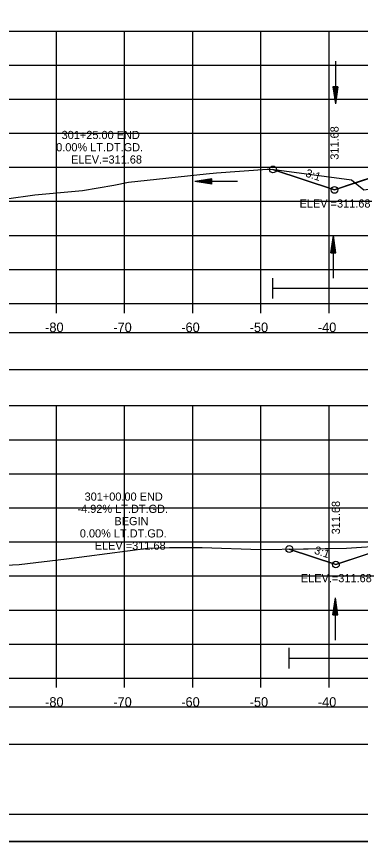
# Model space of a CAD drawing. Extents: x 1376273 to 1384221, y 378927 to 384592.
# Drawn here: x 1381272.5 to 1381322.9, y 380111.8 to 380233 of the extents above; entities that cross this region are included whole.
import ezdxf

# ---------------------------------------------------------------- set-up
doc = ezdxf.new("R2010")
doc.units = 0
for name, color, linetype in [('R_Axis', 7, 'Continuous'), ('R_Axis Annot', 7, 'Continuous'), ('R_Border', 7, 'Continuous'), ('R_Border Notes', 7, 'Continuous'), ('R_Dimension', 7, 'Continuous'), ('R_Exist Surface', 7, 'Continuous'), ('R_Fin Surface', 7, 'Continuous'), ('R_Grid', 7, 'Continuous'), ('R_No Plot', 7, 'Continuous'), ('R_Water', 7, 'Continuous'), ('R_Xsect Elev', 7, 'Continuous'), ('R_Xsect Slope', 7, 'Continuous'), ('T_Detection Zones', 7, 'Continuous')]:
    doc.layers.add(name, color=color, linetype=linetype)

msp = doc.modelspace()

# ---------------------------------------------------------------- linework, layer by layer
at = {"layer": 'R_Axis'}
for p, q in [((1381208.35, 380190.82), (1381508.35, 380190.82)), ((1381278.35, 380189.42), (1381278.35, 380190.82)), ((1381288.35, 380189.42), (1381288.35, 380190.82)), ((1381298.35, 380189.42), (1381298.35, 380190.82)), ((1381308.35, 380189.42), (1381308.35, 380190.82)), ((1381318.35, 380189.42), (1381318.35, 380190.82)), ((1381208.35, 380135.82), (1381508.35, 380135.82)), ((1381278.35, 380134.42), (1381278.35, 380135.82)), ((1381288.35, 380134.42), (1381288.35, 380135.82)), ((1381298.35, 380134.42), (1381298.35, 380135.82)), ((1381308.35, 380134.42), (1381308.35, 380135.82)), ((1381318.35, 380134.42), (1381318.35, 380135.82))]:
    msp.add_line(p, q, dxfattribs=at)
at = {"layer": 'R_Axis Annot'}
for points in [[(1381207.5, 380181.11), (1381509.19, 380181.11), (1381509.19, 380186.52), (1381207.5, 380186.52)], [(1381207.5, 380126.14), (1381509.19, 380126.14), (1381509.19, 380131.55), (1381207.5, 380131.55)]]:
    msp.add_lwpolyline(points, close=True, dxfattribs=at)
at = {"layer": 'R_Border'}
msp.add_line((1381516.53, 380115.82), (1381200.35, 380115.82), dxfattribs=at)
at = {"layer": 'R_Dimension'}
for p, q in [((1381310.11, 380191.55), (1381310.11, 380194.55)), ((1381310.11, 380193.05), (1381395.63, 380193.05)), ((1381312.5, 380137.25), (1381312.5, 380140.25)), ((1381312.5, 380138.75), (1381404.3, 380138.75))]:
    msp.add_line(p, q, dxfattribs=at)
at = {"layer": 'R_Exist Surface'}
for points in [[(1381271.05, 380206.19), (1381275.17, 380206.77), (1381282.15, 380207.43), (1381286.78, 380208.19), (1381288.92, 380208.61), (1381300.3, 380209.87), (1381301.82, 380210.01), (1381309.27, 380210.53), (1381309.3, 380210.53), (1381309.33, 380210.53), (1381309.49, 380210.54), (1381310.3, 380210.49), (1381321.61, 380208.96), (1381323.44, 380207.51)], [(1381263, 380152.02), (1381272.89, 380152.51), (1381279.84, 380153.32), (1381291.73, 380154.9), (1381294.92, 380154.99), (1381299.7, 380154.98), (1381308.26, 380154.71), (1381320.91, 380154.89), (1381326.82, 380155.27)]]:
    msp.add_lwpolyline(points, dxfattribs=at)
at = {"layer": 'R_Fin Surface'}
for points in [[(1381310.11, 380210.5), (1381319.13, 380207.5), (1381330.35, 380211.24), (1381334.4, 380212.25), (1381340.35, 380213.74), (1381346.35, 380213.98), (1381358.35, 380214.38), (1381370.35, 380214.79), (1381376.35, 380214.99), (1381380.35, 380213.66), (1381381.96, 380213.12), (1381392.77, 380209.52), (1381395.63, 380210.95)], [(1381312.5, 380154.77), (1381319.33, 380152.5), (1381330.35, 380156.17), (1381334.63, 380157.24), (1381340.35, 380158.67), (1381346.35, 380158.91), (1381358.35, 380159.27), (1381370.35, 380159.62), (1381376.35, 380159.8), (1381380.35, 380158.46), (1381381.85, 380157.96), (1381392.19, 380154.52), (1381404.3, 380160.58)]]:
    msp.add_lwpolyline(points, dxfattribs=at)
at = {"layer": 'R_Grid'}
for p, q in [((1381208.35, 380230.82), (1381508.35, 380230.82)), ((1381278.35, 380190.82), (1381278.35, 380230.82)), ((1381288.35, 380190.82), (1381288.35, 380230.82)), ((1381298.35, 380190.82), (1381298.35, 380230.82)), ((1381308.35, 380190.82), (1381308.35, 380230.82)), ((1381318.35, 380190.82), (1381318.35, 380230.82)), ((1381208.35, 380225.82), (1381508.35, 380225.82)), ((1381208.35, 380220.82), (1381508.35, 380220.82)), ((1381208.35, 380215.82), (1381508.35, 380215.82)), ((1381208.35, 380210.82), (1381508.35, 380210.82)), ((1381208.35, 380205.82), (1381508.35, 380205.82)), ((1381208.35, 380200.82), (1381508.35, 380200.82)), ((1381208.35, 380195.82), (1381508.35, 380195.82)), ((1381208.35, 380190.82), (1381508.35, 380190.82)), ((1381208.35, 380175.82), (1381508.35, 380175.82)), ((1381278.35, 380135.82), (1381278.35, 380175.82)), ((1381288.35, 380135.82), (1381288.35, 380175.82)), ((1381298.35, 380135.82), (1381298.35, 380175.82)), ((1381308.35, 380135.82), (1381308.35, 380175.82)), ((1381318.35, 380135.82), (1381318.35, 380175.82)), ((1381208.35, 380170.82), (1381508.35, 380170.82)), ((1381208.35, 380165.82), (1381508.35, 380165.82)), ((1381208.35, 380160.82), (1381508.35, 380160.82)), ((1381208.35, 380155.82), (1381508.35, 380155.82)), ((1381208.35, 380150.82), (1381508.35, 380150.82)), ((1381208.35, 380145.82), (1381508.35, 380145.82)), ((1381208.35, 380140.82), (1381508.35, 380140.82)), ((1381208.35, 380135.82), (1381508.35, 380135.82))]:
    msp.add_line(p, q, dxfattribs=at)
at = {"layer": 'R_No Plot'}
msp.add_line((1381187.95, 380111.84), (1381521.28, 380111.84), dxfattribs=at)
for points in [[(1381187.94, 380325.17), (1381521.28, 380325.17), (1381521.28, 380111.84), (1381187.94, 380111.84)], [(1381434.27, 380321.28), (1381434.27, 380311.4), (1381470, 380311.4), (1381470, 380308.48), (1381493.2, 380308.48), (1381493.2, 380284.15), (1381516.53, 380284.15), (1381516.53, 380115.82), (1381200.35, 380115.82), (1381200.35, 380321.28)]]:
    msp.add_lwpolyline(points, close=True, dxfattribs=at)
for centre in [(1381310.11, 380210.5), (1381319.13, 380207.5), (1381319.13, 380207.5), (1381312.5, 380154.77), (1381319.33, 380152.5), (1381319.33, 380152.5)]:
    msp.add_circle(centre, 0.5, dxfattribs=at)
at = {"layer": 'R_Water'}
for p, q in [((1381319.26, 380226.38), (1381319.26, 380220.13)), ((1381318.89, 380222.63), (1381319.26, 380220.13)), ((1381319.64, 380222.63), (1381318.89, 380222.63)), ((1381318.95, 380222.63), (1381319.26, 380220.54)), ((1381319.02, 380222.63), (1381319.26, 380220.97)), ((1381319.08, 380222.63), (1381319.26, 380221.39)), ((1381319.14, 380222.63), (1381319.26, 380221.81)), ((1381319.21, 380222.63), (1381319.26, 380222.23)), ((1381319.64, 380222.63), (1381319.26, 380220.13)), ((1381319.39, 380222.63), (1381319.26, 380221.81)), ((1381319.51, 380222.63), (1381319.26, 380220.97)), ((1381319.58, 380222.63), (1381319.26, 380220.54)), ((1381319.45, 380222.63), (1381319.26, 380221.39)), ((1381319.32, 380222.63), (1381319.26, 380222.23)), ((1381301.16, 380209.1), (1381298.66, 380208.73)), ((1381304.91, 380208.73), (1381298.66, 380208.73)), ((1381301.16, 380208.35), (1381298.66, 380208.73)), ((1381301.16, 380209.04), (1381299.08, 380208.73)), ((1381301.16, 380208.41), (1381299.08, 380208.73)), ((1381301.16, 380208.97), (1381299.51, 380208.73)), ((1381301.16, 380208.48), (1381299.51, 380208.73)), ((1381301.16, 380208.91), (1381299.93, 380208.73)), ((1381301.16, 380208.54), (1381299.93, 380208.73)), ((1381301.16, 380208.85), (1381300.35, 380208.73)), ((1381301.16, 380208.6), (1381300.35, 380208.73)), ((1381301.16, 380208.78), (1381300.77, 380208.73)), ((1381301.16, 380208.67), (1381300.77, 380208.73)), ((1381301.16, 380208.35), (1381301.16, 380209.1)), ((1381318.58, 380198.28), (1381318.96, 380200.78)), ((1381318.64, 380198.28), (1381318.96, 380200.37)), ((1381318.71, 380198.28), (1381318.96, 380199.94)), ((1381318.96, 380194.53), (1381318.96, 380200.78)), ((1381319.33, 380198.28), (1381318.96, 380200.78)), ((1381319.27, 380198.28), (1381318.96, 380200.37)), ((1381319.21, 380198.28), (1381318.96, 380199.94)), ((1381318.77, 380198.28), (1381318.96, 380199.52)), ((1381318.84, 380198.28), (1381318.96, 380199.1)), ((1381318.9, 380198.28), (1381318.96, 380198.68)), ((1381319.14, 380198.28), (1381318.96, 380199.52)), ((1381319.08, 380198.28), (1381318.96, 380199.1)), ((1381319.02, 380198.28), (1381318.96, 380198.68)), ((1381318.58, 380198.28), (1381319.33, 380198.28)), ((1381318.89, 380145.12), (1381319.27, 380147.62)), ((1381318.96, 380145.12), (1381319.27, 380147.2)), ((1381319.02, 380145.12), (1381319.27, 380146.77)), ((1381319.27, 380141.37), (1381319.27, 380147.62)), ((1381319.64, 380145.12), (1381319.27, 380147.62)), ((1381319.58, 380145.12), (1381319.27, 380147.2)), ((1381319.52, 380145.12), (1381319.27, 380146.77)), ((1381319.08, 380145.12), (1381319.27, 380146.36)), ((1381319.15, 380145.12), (1381319.27, 380145.93)), ((1381319.21, 380145.12), (1381319.27, 380145.52)), ((1381319.46, 380145.12), (1381319.27, 380146.36)), ((1381319.39, 380145.12), (1381319.27, 380145.93)), ((1381319.33, 380145.12), (1381319.27, 380145.52)), ((1381318.89, 380145.12), (1381319.64, 380145.12))]:
    msp.add_line(p, q, dxfattribs=at)
at = {"layer": 'T_Detection Zones'}
for points in [[(1381322.18, 380208.51), (1381323.44, 380207.51), (1381327.91, 380208.19), (1381330.54, 380208.45), (1381334.16, 380208.75), (1381337.87, 380208.58), (1381338.15, 380208.61), (1381338.21, 380208.63), (1381338.27, 380208.63), (1381338.99, 380209.61), (1381339.94, 380212.26), (1381333.58, 380212.05), (1381330.35, 380211.24)], [(1381310.11, 380210.5), (1381310.3, 380210.49), (1381321.61, 380208.96), (1381322.18, 380208.51), (1381319.13, 380207.5)], [(1381312.5, 380154.77), (1381320.91, 380154.89), (1381326.82, 380155.27), (1381327.26, 380155.33), (1381327.91, 380155.36), (1381319.33, 380152.5)]]:
    msp.add_lwpolyline(points, close=True, dxfattribs=at)

# ---------------------------------------------------------------- texts
at = {"layer": 'R_Axis Annot'}
for s, p in [('-80', (1381276.69, 380186.62)), ('-70', (1381286.69, 380186.62)), ('-60', (1381296.66, 380186.62)), ('-50', (1381306.69, 380186.62)), ('-40', (1381316.69, 380186.62)), ('-80', (1381276.69, 380131.62)), ('-70', (1381286.69, 380131.62)), ('-60', (1381296.66, 380131.62)), ('-50', (1381306.69, 380131.62)), ('-40', (1381316.69, 380131.62))]:
    msp.add_text(s, height=1.4, dxfattribs=at).set_placement(p)
at = {"layer": 'R_Border Notes'}
for p in [(1381314.01, 380204.9), (1381314.2, 380149.9)]:
    msp.add_text('ELEV.=311.68', height=1.2, dxfattribs=at).set_placement(p)
at = {"layer": 'R_Xsect Elev'}
for s, rotation, p in [('301+25.00 END', 360, (1381279.11, 380214.96)), ('311.68', 90, (1381319.73, 380211.93)), ('0.00% LT.DT.GD.', 360, (1381278.31, 380213.16)), ('ELEV.=311.68', 360, (1381280.5, 380211.36)), ('301+00.00 END', 360, (1381282.48, 380161.87)), ('-4.92% LT.DT.GD.', 360, (1381281.43, 380160.07)), ('311.68', 90, (1381319.93, 380156.93)), ('BEGIN', 360, (1381286.85, 380158.27)), ('0.00% LT.DT.GD.', 360, (1381281.78, 380156.47)), ('ELEV.=311.68', 360, (1381283.97, 380154.67))]:
    msp.add_text(s, height=1.2, rotation=rotation, dxfattribs=at).set_placement(p)
at = {"layer": 'R_Xsect Slope'}
for p in [(1381314.78, 380209.48), (1381316.07, 380154.11)]:
    msp.add_text('3:1', height=1.2, rotation=341.5651, dxfattribs=at).set_placement(p)

doc.saveas('drawing.dxf')
